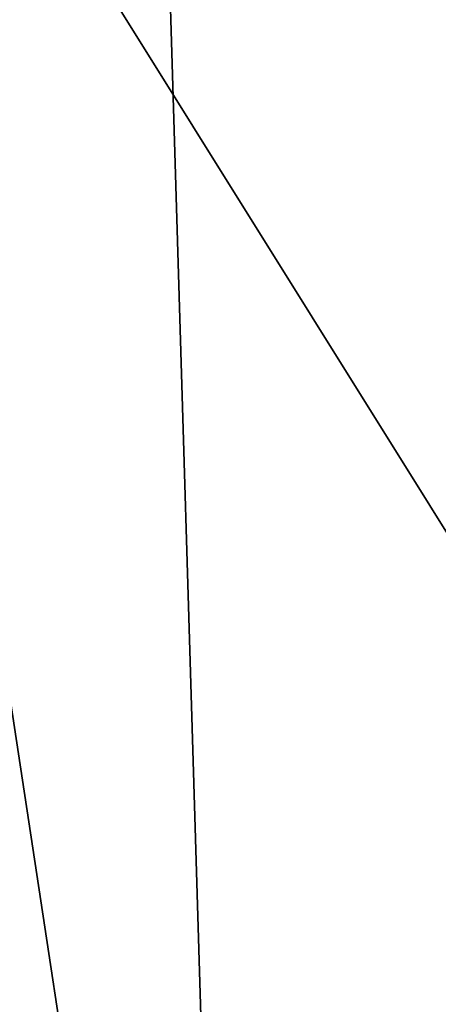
# Model space of a CAD drawing. Header units: millimetres. Extents: x -185 to 185, y -678 to 20.
# Tile 458 of 482: x -3.94 to -2.67, y -28.4 to -25.41. Entities that reach past the tile are written whole.
import ezdxf

# ---------------------------------------------------------------- set-up
doc = ezdxf.new("R2010")
doc.units = ezdxf.units.MM
doc.header["$LTSCALE"] = 65.185185
doc.layers.add('336', color=7, linetype='CONTINUOUS')
doc.layers.add('362', color=7, linetype='CONTINUOUS')

msp = doc.modelspace()

# ---------------------------------------------------------------- linework, layer by layer
at = {"layer": '336', "linetype": 'CONTINUOUS'}
for points in [[(-4.5, -23.9999, -6.15), (-1.25, -23.9999, -6.15), (-1.25, -29.2003, -6.15), (-4.5, -23.9999, -6.15)], [(-4.4978, -33.9923, -6.15), (-4.5, -23.9999, -6.15), (-3.9327, -33.7305, -6.15), (-4.4978, -33.9923, -6.15)], [(-3.9327, -33.7305, -6.15), (-4.5, -23.9999, -6.15), (-3.4418, -30.9618, -6.15), (-3.9327, -33.7305, -6.15)], [(-3.4418, -30.9618, -6.15), (-4.5, -23.9999, -6.15), (-1.25, -29.2003, -6.15), (-3.4418, -30.9618, -6.15)]]:
    msp.add_3dface(points, dxfattribs=at)
at = {"layer": '362', "linetype": 'CONTINUOUS'}
for points in [[(-2, -74.7, 19.85), (-2, 0, 19.85), (-4.0571, -6.3535, 19.0337), (-2, -74.7, 19.85)], [(-2, -74.7, 19.85), (-4.0571, -6.3535, 19.0337), (-4.1213, -74.7, 18.9713), (-2, -74.7, 19.85)]]:
    msp.add_3dface(points, dxfattribs=at)

doc.saveas('drawing.dxf')
